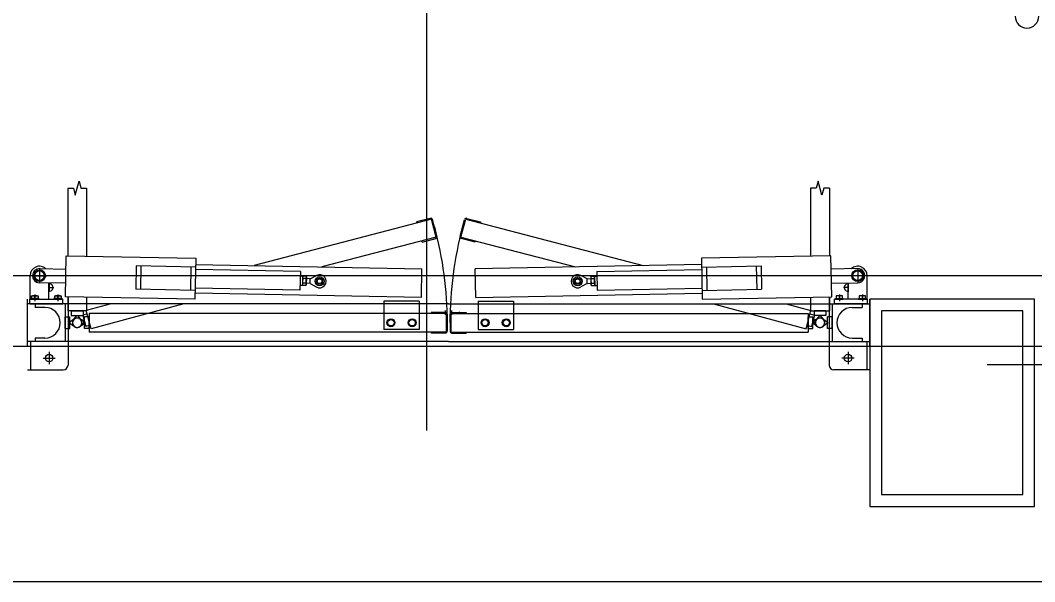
# Model space of a CAD drawing. Extents: x -264205 to -263659, y -1242401 to -1242060.
# Drawn here: x -263876.152 to -263873.997, y -1242087.957 to -1242086.765 of the extents above; entities that cross this region are included whole.
import ezdxf

# ---------------------------------------------------------------- set-up
doc = ezdxf.new("R2010")
doc.units = 0
for name, color, linetype in [('OBRUBNIKY_KOMUNIKACIE_PROJEKT', 7, 'Continuous'), ('OSI_STAVBY_KFA', 7, 'Continuous'), ('RAM_NA_TLAC_12xA4_1-250', 7, 'Continuous'), ('SITUACIA_DSP_2D', 7, 'Continuous')]:
    doc.layers.add(name, color=color, linetype=linetype)

msp = doc.modelspace()

# ---------------------------------------------------------------- linework, layer by layer
at = {"layer": 'OBRUBNIKY_KOMUNIKACIE_PROJEKT'}
msp.add_line((-263894.9678, -1242087.3072), (-263808.9678, -1242087.3072), dxfattribs=at)
at = {"layer": 'OSI_STAVBY_KFA'}
msp.add_line((-263792.6528, -1242087.9572), (-263911.5228, -1242087.9572), dxfattribs=at)
at = {"layer": 'RAM_NA_TLAC_12xA4_1-250'}
msp.add_line((-263875.2898, -1242085.136), (-263875.2898, -1242087.636), dxfattribs=at)
at = {"layer": 'SITUACIA_DSP_2D'}
for p, q in [((-263876.0515, -1242087.1216), (-263876.0515, -1242087.265)), ((-263876.0515, -1242087.1216), (-263876.0395, -1242087.1216)), ((-263876.0395, -1242087.1216), (-263876.0355, -1242087.1366)), ((-263876.0355, -1242087.1366), (-263876.0275, -1242087.1066)), ((-263876.0275, -1242087.1066), (-263876.0235, -1242087.1216)), ((-263876.0235, -1242087.1216), (-263876.0115, -1242087.1216)), ((-263876.0115, -1242087.1216), (-263876.0115, -1242087.2657)), ((-263874.4735, -1242087.1216), (-263874.4735, -1242087.2657)), ((-263874.4615, -1242087.1216), (-263874.4735, -1242087.1216)), ((-263874.4575, -1242087.1066), (-263874.4615, -1242087.1216)), ((-263874.4495, -1242087.1366), (-263874.4575, -1242087.1066)), ((-263874.4455, -1242087.1216), (-263874.4495, -1242087.1366)), ((-263874.4335, -1242087.1216), (-263874.4455, -1242087.1216)), ((-263874.4335, -1242087.1216), (-263874.4335, -1242087.265)), ((-263875.279, -1242087.187), (-263875.6556, -1242087.2858)), ((-263875.2814, -1242087.1856), (-263875.3104, -1242087.1933)), ((-263875.2686, -1242087.2256), (-263875.279, -1242087.187)), ((-263875.2164, -1242087.2256), (-263875.2061, -1242087.187)), ((-263875.2061, -1242087.187), (-263874.8294, -1242087.2858)), ((-263875.2036, -1242087.1856), (-263875.1746, -1242087.1933)), ((-263875.3104, -1242087.1933), (-263875.3099, -1242087.1953)), ((-263875.2672, -1242087.2232), (-263875.2765, -1242087.1884)), ((-263875.2178, -1242087.2232), (-263875.2085, -1242087.1884)), ((-263875.1746, -1242087.1933), (-263875.1751, -1242087.1953)), ((-263875.2686, -1242087.2256), (-263875.5117, -1242087.2887)), ((-263875.299, -1242087.2358), (-263875.27, -1242087.2281)), ((-263875.2164, -1242087.2256), (-263874.9733, -1242087.2887)), ((-263875.186, -1242087.2358), (-263875.215, -1242087.2281)), ((-263875.2995, -1242087.2339), (-263875.299, -1242087.2358)), ((-263875.1855, -1242087.2339), (-263875.186, -1242087.2358)), ((-263876.0564, -1242087.3519), (-263876.0547, -1242087.2649)), ((-263876.0547, -1242087.2649), (-263875.7797, -1242087.2704)), ((-263875.7797, -1242087.2704), (-263875.7814, -1242087.3573)), ((-263874.4304, -1242087.2649), (-263874.7053, -1242087.2704)), ((-263874.7053, -1242087.2704), (-263874.7036, -1242087.3573)), ((-263874.4286, -1242087.3519), (-263874.4304, -1242087.2649)), ((-263876.1115, -1242087.2917), (-263876.1115, -1242087.3229)), ((-263876.1112, -1242087.2923), (-263876.0552, -1242087.2934)), ((-263875.9061, -1242087.2864), (-263875.9071, -1242087.3363)), ((-263875.7801, -1242087.2889), (-263875.9061, -1242087.2864)), ((-263875.8961, -1242087.2865), (-263875.8971, -1242087.3365)), ((-263875.7901, -1242087.2887), (-263875.7911, -1242087.3386)), ((-263875.5574, -1242087.2983), (-263875.7802, -1242087.2939)), ((-263875.78, -1242087.2834), (-263875.2991, -1242087.2929)), ((-263875.3003, -1242087.3539), (-263875.2991, -1242087.2929)), ((-263874.7051, -1242087.2834), (-263875.186, -1242087.2929)), ((-263875.1848, -1242087.3539), (-263875.186, -1242087.2929)), ((-263874.9276, -1242087.2983), (-263874.7048, -1242087.2939)), ((-263874.7049, -1242087.2889), (-263874.5789, -1242087.2864)), ((-263874.6949, -1242087.2887), (-263874.6939, -1242087.3386)), ((-263874.5889, -1242087.2865), (-263874.5879, -1242087.3365)), ((-263874.5789, -1242087.2864), (-263874.5779, -1242087.3363)), ((-263874.3738, -1242087.2923), (-263874.4298, -1242087.2934)), ((-263874.3735, -1242087.2917), (-263874.3735, -1242087.3229)), ((-263894.9678, -1242087.3072), (-263808.9678, -1242087.3072)), ((-263876.1315, -1242087.3573), (-263876.1315, -1242087.3073)), ((-263876.1271, -1242087.3073), (-263876.0959, -1242087.3073)), ((-263876.1115, -1242087.2955), (-263876.1217, -1242087.3014)), ((-263876.1217, -1242087.3014), (-263876.1217, -1242087.3132)), ((-263876.1217, -1242087.3132), (-263876.1115, -1242087.319)), ((-263876.1013, -1242087.3014), (-263876.1115, -1242087.2955)), ((-263876.1115, -1242087.319), (-263876.1013, -1242087.3132)), ((-263876.1013, -1242087.3132), (-263876.1013, -1242087.3014)), ((-263875.5574, -1242087.2983), (-263875.5582, -1242087.3383)), ((-263875.5526, -1242087.3084), (-263875.5576, -1242087.3083)), ((-263875.5526, -1242087.3084), (-263875.553, -1242087.3284)), ((-263875.5526, -1242087.3099), (-263875.553, -1242087.3269)), ((-263875.5526, -1242087.3099), (-263875.5518, -1242087.3086)), ((-263875.5455, -1242087.3136), (-263875.5519, -1242087.3135)), ((-263875.5454, -1242087.3087), (-263875.5518, -1242087.3086)), ((-263875.5446, -1242087.3101), (-263875.5454, -1242087.3087)), ((-263875.5446, -1242087.3101), (-263875.545, -1242087.327)), ((-263875.5365, -1242087.3137), (-263875.5447, -1242087.3135)), ((-263875.5367, -1242087.3237), (-263875.5365, -1242087.3137)), ((-263875.5365, -1242087.3137), (-263875.5231, -1242087.3067)), ((-263874.9485, -1242087.3137), (-263874.9619, -1242087.3067)), ((-263874.9485, -1242087.3137), (-263874.9403, -1242087.3135)), ((-263874.9483, -1242087.3237), (-263874.9485, -1242087.3137)), ((-263874.9404, -1242087.3101), (-263874.9397, -1242087.3087)), ((-263874.9404, -1242087.3101), (-263874.9401, -1242087.327)), ((-263874.9397, -1242087.3087), (-263874.9332, -1242087.3086)), ((-263874.9396, -1242087.3136), (-263874.9331, -1242087.3135)), ((-263874.9324, -1242087.3099), (-263874.9332, -1242087.3086)), ((-263874.9324, -1242087.3084), (-263874.9274, -1242087.3083)), ((-263874.9324, -1242087.3084), (-263874.932, -1242087.3284)), ((-263874.9324, -1242087.3099), (-263874.9321, -1242087.3269)), ((-263874.9276, -1242087.2983), (-263874.9268, -1242087.3383)), ((-263874.3579, -1242087.3073), (-263874.3891, -1242087.3073)), ((-263874.3837, -1242087.3014), (-263874.3735, -1242087.2955)), ((-263874.3837, -1242087.3132), (-263874.3837, -1242087.3014)), ((-263874.3735, -1242087.319), (-263874.3837, -1242087.3132)), ((-263874.3735, -1242087.2955), (-263874.3633, -1242087.3014)), ((-263874.3633, -1242087.3132), (-263874.3735, -1242087.319)), ((-263874.3633, -1242087.3014), (-263874.3633, -1242087.3132)), ((-263874.3535, -1242087.3573), (-263874.3535, -1242087.3073)), ((-263876.0558, -1242087.3234), (-263876.1118, -1242087.3223)), ((-263876.0915, -1242087.3573), (-263876.0915, -1242087.3227)), ((-263876.0915, -1242087.3323), (-263876.0814, -1242087.3323)), ((-263876.091, -1242087.3227), (-263876.091, -1242087.3419)), ((-263875.7811, -1242087.3388), (-263875.9071, -1242087.3363)), ((-263875.5582, -1242087.3383), (-263875.781, -1242087.3338)), ((-263875.553, -1242087.3284), (-263875.558, -1242087.3283)), ((-263875.553, -1242087.3269), (-263875.5522, -1242087.3282)), ((-263875.5457, -1242087.3283), (-263875.5522, -1242087.3282)), ((-263875.5456, -1242087.3234), (-263875.5521, -1242087.3233)), ((-263875.545, -1242087.327), (-263875.5457, -1242087.3283)), ((-263875.5367, -1242087.3237), (-263875.5449, -1242087.3235)), ((-263875.5367, -1242087.3237), (-263875.5236, -1242087.3312)), ((-263874.9483, -1242087.3237), (-263874.9614, -1242087.3312)), ((-263874.9483, -1242087.3237), (-263874.9401, -1242087.3235)), ((-263874.9401, -1242087.327), (-263874.9393, -1242087.3283)), ((-263874.9394, -1242087.3234), (-263874.9329, -1242087.3233)), ((-263874.9393, -1242087.3283), (-263874.9328, -1242087.3282)), ((-263874.9321, -1242087.3269), (-263874.9328, -1242087.3282)), ((-263874.932, -1242087.3284), (-263874.927, -1242087.3283)), ((-263874.9268, -1242087.3383), (-263874.704, -1242087.3338)), ((-263874.7039, -1242087.3388), (-263874.5779, -1242087.3363)), ((-263874.4292, -1242087.3234), (-263874.3732, -1242087.3223)), ((-263874.3935, -1242087.3323), (-263874.4036, -1242087.3323)), ((-263874.394, -1242087.3227), (-263874.394, -1242087.3419)), ((-263874.3935, -1242087.3573), (-263874.3935, -1242087.3227)), ((-263876.137, -1242087.4573), (-263876.137, -1242087.3573)), ((-263876.132, -1242087.3673), (-263876.132, -1242087.3573)), ((-263876.132, -1242087.3573), (-263876.062, -1242087.3573)), ((-263876.1131, -1242087.3555), (-263876.1299, -1242087.3555)), ((-263876.1299, -1242087.3555), (-263876.1299, -1242087.3573)), ((-263876.1131, -1242087.3573), (-263876.1299, -1242087.3573)), ((-263876.1283, -1242087.35), (-263876.1147, -1242087.35)), ((-263876.1283, -1242087.3555), (-263876.1283, -1242087.35)), ((-263876.1147, -1242087.3555), (-263876.1283, -1242087.3555)), ((-263876.1215, -1242087.3474), (-263876.1215, -1242087.3618)), ((-263876.1215, -1242087.3555), (-263876.1215, -1242087.3509)), ((-263876.1147, -1242087.35), (-263876.1147, -1242087.3555)), ((-263876.1131, -1242087.3555), (-263876.1131, -1242087.3573)), ((-263876.0641, -1242087.3555), (-263876.0809, -1242087.3555)), ((-263876.0809, -1242087.3555), (-263876.0809, -1242087.3573)), ((-263876.0641, -1242087.3573), (-263876.0809, -1242087.3573)), ((-263876.0793, -1242087.35), (-263876.0657, -1242087.35)), ((-263876.0793, -1242087.3555), (-263876.0793, -1242087.35)), ((-263876.0657, -1242087.3555), (-263876.0793, -1242087.3555)), ((-263876.0725, -1242087.3474), (-263876.0725, -1242087.3618)), ((-263876.0725, -1242087.3555), (-263876.0725, -1242087.3509)), ((-263876.0657, -1242087.35), (-263876.0657, -1242087.3555)), ((-263876.0641, -1242087.3555), (-263876.0641, -1242087.3573)), ((-263876.062, -1242087.3673), (-263876.062, -1242087.3573)), ((-263875.7814, -1242087.3573), (-263876.0564, -1242087.3519)), ((-263876.0515, -1242087.352), (-263876.0515, -1242087.3818)), ((-263876.051, -1242087.352), (-263876.051, -1242087.3673)), ((-263876.0115, -1242087.3528), (-263876.0115, -1242087.3818)), ((-263875.3003, -1242087.3539), (-263875.7812, -1242087.3443)), ((-263875.1848, -1242087.3539), (-263874.7038, -1242087.3443)), ((-263874.7036, -1242087.3573), (-263874.4286, -1242087.3519)), ((-263874.4735, -1242087.3528), (-263874.4735, -1242087.3818)), ((-263874.434, -1242087.352), (-263874.434, -1242087.3673)), ((-263874.4335, -1242087.352), (-263874.4335, -1242087.3818)), ((-263874.423, -1242087.3673), (-263874.423, -1242087.3573)), ((-263874.353, -1242087.3573), (-263874.423, -1242087.3573)), ((-263874.4209, -1242087.3555), (-263874.4041, -1242087.3555)), ((-263874.4209, -1242087.3555), (-263874.4209, -1242087.3573)), ((-263874.4209, -1242087.3573), (-263874.4041, -1242087.3573)), ((-263874.4057, -1242087.35), (-263874.4193, -1242087.35)), ((-263874.4193, -1242087.35), (-263874.4193, -1242087.3555)), ((-263874.4193, -1242087.3555), (-263874.4057, -1242087.3555)), ((-263874.4125, -1242087.3474), (-263874.4125, -1242087.3618)), ((-263874.4125, -1242087.3555), (-263874.4125, -1242087.3509)), ((-263874.4057, -1242087.3555), (-263874.4057, -1242087.35)), ((-263874.4041, -1242087.3555), (-263874.4041, -1242087.3573)), ((-263874.3719, -1242087.3555), (-263874.3551, -1242087.3555)), ((-263874.3719, -1242087.3555), (-263874.3719, -1242087.3573)), ((-263874.3719, -1242087.3573), (-263874.3551, -1242087.3573)), ((-263874.3567, -1242087.35), (-263874.3703, -1242087.35)), ((-263874.3703, -1242087.35), (-263874.3703, -1242087.3555)), ((-263874.3703, -1242087.3555), (-263874.3567, -1242087.3555)), ((-263874.3635, -1242087.3474), (-263874.3635, -1242087.3618)), ((-263874.3635, -1242087.3555), (-263874.3635, -1242087.3509)), ((-263874.3567, -1242087.3555), (-263874.3567, -1242087.35)), ((-263874.3551, -1242087.3555), (-263874.3551, -1242087.3573)), ((-263874.353, -1242087.3673), (-263874.353, -1242087.3573)), ((-263874.348, -1242087.4573), (-263874.348, -1242087.3573)), ((-263873.998, -1242087.3573), (-263874.348, -1242087.3573)), ((-263874.348, -1242087.3573), (-263874.348, -1242087.7973)), ((-263873.998, -1242087.7973), (-263873.998, -1242087.3573)), ((-263875.2425, -1242087.3673), (-263876.137, -1242087.3673)), ((-263876.132, -1242087.3673), (-263876.062, -1242087.3673)), ((-263876.121, -1242087.3673), (-263876.121, -1242087.3748)), ((-263876.1, -1242087.3748), (-263876.121, -1242087.3748)), ((-263876.057, -1242087.3673), (-263876.057, -1242087.4473)), ((-263876.051, -1242087.3673), (-263876.051, -1242087.4473)), ((-263875.9595, -1242087.3673), (-263876.0121, -1242087.3813)), ((-263876.0017, -1242087.42), (-263876.0121, -1242087.3813)), ((-263875.805, -1242087.3673), (-263876.0017, -1242087.42)), ((-263875.38, -1242087.3613), (-263875.38, -1242087.3673)), ((-263875.305, -1242087.3613), (-263875.38, -1242087.3613)), ((-263875.38, -1242087.3673), (-263875.38, -1242087.4213)), ((-263875.305, -1242087.3613), (-263875.305, -1242087.3673)), ((-263875.305, -1242087.3673), (-263875.305, -1242087.4213)), ((-263875.2493, -1242087.3903), (-263875.2493, -1242087.3813)), ((-263875.2425, -1242087.3673), (-263874.348, -1242087.3673)), ((-263875.2357, -1242087.3903), (-263875.2357, -1242087.3813)), ((-263875.18, -1242087.3613), (-263875.18, -1242087.3673)), ((-263875.18, -1242087.3613), (-263875.105, -1242087.3613)), ((-263875.18, -1242087.3673), (-263875.18, -1242087.4213)), ((-263875.105, -1242087.3613), (-263875.105, -1242087.3673)), ((-263875.105, -1242087.3673), (-263875.105, -1242087.4213)), ((-263874.6801, -1242087.3673), (-263874.4833, -1242087.42)), ((-263874.5255, -1242087.3673), (-263874.473, -1242087.3813)), ((-263874.4833, -1242087.42), (-263874.473, -1242087.3813)), ((-263874.434, -1242087.3673), (-263874.434, -1242087.4473)), ((-263874.428, -1242087.3673), (-263874.428, -1242087.4473)), ((-263874.353, -1242087.3673), (-263874.423, -1242087.3673)), ((-263874.385, -1242087.3748), (-263874.364, -1242087.3748)), ((-263874.364, -1242087.3673), (-263874.364, -1242087.3748)), ((-263876.057, -1242087.3948), (-263876.047, -1242087.3948)), ((-263876.057, -1242087.4198), (-263876.057, -1242087.3948)), ((-263876.0115, -1242087.3818), (-263876.0515, -1242087.3818)), ((-263876.047, -1242087.4198), (-263876.047, -1242087.3948)), ((-263876.0374, -1242087.3992), (-263876.047, -1242087.4063)), ((-263876.044, -1242087.3818), (-263876.019, -1242087.3818)), ((-263876.044, -1242087.3818), (-263876.044, -1242087.3918)), ((-263876.044, -1242087.3918), (-263876.019, -1242087.3918)), ((-263876.0396, -1242087.4013), (-263876.0325, -1242087.3918)), ((-263876.0325, -1242087.3918), (-263876.0305, -1242087.3918)), ((-263876.0305, -1242087.3918), (-263876.0235, -1242087.4013)), ((-263876.0279, -1242087.398), (-263876.0168, -1242087.4023)), ((-263876.016, -1242087.4063), (-263876.0256, -1242087.3992)), ((-263876.0101, -1242087.3886), (-263876.0198, -1242087.3912)), ((-263876.0198, -1242087.3912), (-263876.0133, -1242087.4153)), ((-263876.019, -1242087.3818), (-263876.019, -1242087.3918)), ((-263876.0168, -1242087.4023), (-263876.0163, -1242087.4042)), ((-263876.006, -1242087.3948), (-263876.016, -1242087.3948)), ((-263876.016, -1242087.4198), (-263876.016, -1242087.3948)), ((-263875.2475, -1242087.3873), (-263876.006, -1242087.3873)), ((-263876.006, -1242087.3873), (-263876.006, -1242087.4273)), ((-263876.006, -1242087.4198), (-263876.006, -1242087.3948)), ((-263875.3729, -1242087.4073), (-263875.3689, -1242087.4005)), ((-263875.3689, -1242087.4005), (-263875.3611, -1242087.4005)), ((-263875.3611, -1242087.4005), (-263875.3572, -1242087.4073)), ((-263875.3279, -1242087.4073), (-263875.3239, -1242087.4005)), ((-263875.3239, -1242087.4005), (-263875.3161, -1242087.4005)), ((-263875.3161, -1242087.4005), (-263875.3122, -1242087.4073)), ((-263875.2495, -1242087.3853), (-263875.2795, -1242087.3853)), ((-263875.2795, -1242087.3853), (-263875.2795, -1242087.3873)), ((-263875.2646, -1242087.3843), (-263875.2646, -1242087.3873)), ((-263875.2475, -1242087.3873), (-263875.2475, -1242087.4273)), ((-263875.2455, -1242087.3893), (-263875.2455, -1242087.4253)), ((-263875.2395, -1242087.3893), (-263875.2395, -1242087.4253)), ((-263875.2375, -1242087.3873), (-263874.479, -1242087.3873)), ((-263875.2375, -1242087.3873), (-263875.2375, -1242087.4273)), ((-263875.2355, -1242087.3853), (-263875.2055, -1242087.3853)), ((-263875.2204, -1242087.3843), (-263875.2204, -1242087.3873)), ((-263875.2055, -1242087.3853), (-263875.2055, -1242087.3873)), ((-263875.1689, -1242087.4005), (-263875.1729, -1242087.4073)), ((-263875.1611, -1242087.4005), (-263875.1689, -1242087.4005)), ((-263875.1572, -1242087.4073), (-263875.1611, -1242087.4005)), ((-263875.1239, -1242087.4005), (-263875.1279, -1242087.4073)), ((-263875.1161, -1242087.4005), (-263875.1239, -1242087.4005)), ((-263875.1122, -1242087.4073), (-263875.1161, -1242087.4005)), ((-263874.479, -1242087.3873), (-263874.479, -1242087.4273)), ((-263874.479, -1242087.3948), (-263874.469, -1242087.3948)), ((-263874.479, -1242087.4198), (-263874.479, -1242087.3948)), ((-263874.4749, -1242087.3886), (-263874.4652, -1242087.3912)), ((-263874.4735, -1242087.3818), (-263874.4335, -1242087.3818)), ((-263874.4652, -1242087.3912), (-263874.4717, -1242087.4153)), ((-263874.469, -1242087.4198), (-263874.469, -1242087.3948)), ((-263874.469, -1242087.4063), (-263874.4594, -1242087.3992)), ((-263874.4682, -1242087.4023), (-263874.4687, -1242087.4042)), ((-263874.4572, -1242087.398), (-263874.4682, -1242087.4023)), ((-263874.441, -1242087.3818), (-263874.466, -1242087.3818)), ((-263874.466, -1242087.3818), (-263874.466, -1242087.3918)), ((-263874.441, -1242087.3918), (-263874.466, -1242087.3918)), ((-263874.4545, -1242087.3918), (-263874.4616, -1242087.4013)), ((-263874.4525, -1242087.3918), (-263874.4545, -1242087.3918)), ((-263874.4455, -1242087.4013), (-263874.4525, -1242087.3918)), ((-263874.4476, -1242087.3992), (-263874.438, -1242087.4063)), ((-263874.441, -1242087.3818), (-263874.441, -1242087.3918)), ((-263874.428, -1242087.3948), (-263874.438, -1242087.3948)), ((-263874.438, -1242087.4198), (-263874.438, -1242087.3948)), ((-263874.428, -1242087.4198), (-263874.428, -1242087.3948)), ((-263874.023, -1242087.3823), (-263874.323, -1242087.3823)), ((-263874.323, -1242087.3823), (-263874.323, -1242087.7723)), ((-263874.023, -1242087.7723), (-263874.023, -1242087.3823)), ((-263876.057, -1242087.4198), (-263876.047, -1242087.4198)), ((-263876.047, -1242087.4063), (-263876.047, -1242087.4083)), ((-263876.047, -1242087.4083), (-263876.0374, -1242087.4153)), ((-263876.0256, -1242087.4153), (-263876.016, -1242087.4083)), ((-263876.0163, -1242087.4042), (-263876.0237, -1242087.4135)), ((-263876.016, -1242087.4083), (-263876.016, -1242087.4063)), ((-263876.006, -1242087.4198), (-263876.016, -1242087.4198)), ((-263876.0036, -1242087.4127), (-263876.0133, -1242087.4153)), ((-263875.305, -1242087.4213), (-263875.38, -1242087.4213)), ((-263875.3689, -1242087.4141), (-263875.3729, -1242087.4073)), ((-263875.3611, -1242087.4141), (-263875.3689, -1242087.4141)), ((-263875.3572, -1242087.4073), (-263875.3611, -1242087.4141)), ((-263875.3239, -1242087.4141), (-263875.3279, -1242087.4073)), ((-263875.3161, -1242087.4141), (-263875.3239, -1242087.4141)), ((-263875.3122, -1242087.4073), (-263875.3161, -1242087.4141)), ((-263875.18, -1242087.4213), (-263875.105, -1242087.4213)), ((-263875.1729, -1242087.4073), (-263875.1689, -1242087.4141)), ((-263875.1689, -1242087.4141), (-263875.1611, -1242087.4141)), ((-263875.1611, -1242087.4141), (-263875.1572, -1242087.4073)), ((-263875.1279, -1242087.4073), (-263875.1239, -1242087.4141)), ((-263875.1239, -1242087.4141), (-263875.1161, -1242087.4141)), ((-263875.1161, -1242087.4141), (-263875.1122, -1242087.4073)), ((-263874.4814, -1242087.4127), (-263874.4717, -1242087.4153)), ((-263874.479, -1242087.4198), (-263874.469, -1242087.4198)), ((-263874.469, -1242087.4083), (-263874.469, -1242087.4063)), ((-263874.4594, -1242087.4153), (-263874.469, -1242087.4083)), ((-263874.4687, -1242087.4042), (-263874.4613, -1242087.4135)), ((-263874.438, -1242087.4083), (-263874.4476, -1242087.4153)), ((-263874.438, -1242087.4063), (-263874.438, -1242087.4083)), ((-263874.428, -1242087.4198), (-263874.438, -1242087.4198)), ((-263876.1, -1242087.4398), (-263876.121, -1242087.4398)), ((-263876.121, -1242087.4398), (-263876.121, -1242087.4473)), ((-263875.2475, -1242087.4273), (-263876.006, -1242087.4273)), ((-263875.2795, -1242087.4273), (-263875.2795, -1242087.4293)), ((-263875.2495, -1242087.4293), (-263875.2795, -1242087.4293)), ((-263875.2375, -1242087.4273), (-263874.479, -1242087.4273)), ((-263875.2355, -1242087.4293), (-263875.2055, -1242087.4293)), ((-263875.2055, -1242087.4273), (-263875.2055, -1242087.4293)), ((-263874.385, -1242087.4398), (-263874.364, -1242087.4398)), ((-263874.364, -1242087.4398), (-263874.364, -1242087.4473)), ((-263894.5809, -1242087.4572), (-263809.3546, -1242087.4572)), ((-263875.2425, -1242087.4473), (-263876.137, -1242087.4473)), ((-263876.131, -1242087.4473), (-263876.131, -1242087.5073)), ((-263876.051, -1242087.4473), (-263876.051, -1242087.4973)), ((-263875.2425, -1242087.4473), (-263874.348, -1242087.4473)), ((-263874.434, -1242087.4473), (-263874.434, -1242087.4973)), ((-263874.354, -1242087.4473), (-263874.354, -1242087.5073)), ((-263876.104, -1242087.4823), (-263876.078, -1242087.4823)), ((-263876.091, -1242087.4693), (-263876.091, -1242087.4953)), ((-263874.381, -1242087.4823), (-263874.407, -1242087.4823)), ((-263874.394, -1242087.4693), (-263874.394, -1242087.4953)), ((-263876.137, -1242087.5073), (-263876.061, -1242087.5073)), ((-263874.348, -1242087.5073), (-263874.424, -1242087.5073)), ((-263873.9019, -1242087.4964), (-263874.0985, -1242087.4964)), ((-263874.323, -1242087.7723), (-263874.023, -1242087.7723)), ((-263874.348, -1242087.7973), (-263873.998, -1242087.7973))]:
    msp.add_line(p, q, dxfattribs=at)
for centre, radius in [((-263876.1115, -1242087.3073), 0.0126), ((-263874.3735, -1242087.3073), 0.0126), ((-263876.1115, -1242087.3073), 0.0102), ((-263875.5166, -1242087.3191), 0.00952), ((-263875.5166, -1242087.3191), 0.00645), ((-263875.5166, -1242087.3191), 0.005), ((-263874.9684, -1242087.3191), 0.00952), ((-263874.9684, -1242087.3191), 0.00645), ((-263874.9684, -1242087.3191), 0.005), ((-263874.3735, -1242087.3073), 0.0102), ((-263875.365, -1242087.4073), 0.0084), ((-263875.365, -1242087.4073), 0.0068), ((-263875.32, -1242087.4073), 0.0084), ((-263875.32, -1242087.4073), 0.0068), ((-263875.165, -1242087.4073), 0.0084), ((-263875.165, -1242087.4073), 0.0068), ((-263875.12, -1242087.4073), 0.0084), ((-263875.12, -1242087.4073), 0.0068), ((-263876.091, -1242087.4823), 0.008), ((-263874.394, -1242087.4823), 0.008)]:
    msp.add_circle(centre, radius, dxfattribs=at)
for centre, radius, start, end in [((-263874.0139, -1242086.7564), 0.025, 180, 0), ((-263875.2804, -1242087.1894), 0.004, 15, 105), ((-263875.2046, -1242087.1894), 0.004, 75, 165), ((-263876.0315, -1242087.4073), 0.7862, 0, 15), ((-263874.4535, -1242087.4073), 0.7862, 165, 180), ((-263875.2711, -1242087.2242), 0.004, 285, 15), ((-263875.214, -1242087.2242), 0.004, 165, 255), ((-263876.1115, -1242087.3073), 0.02, 47.4504, 180), ((-263876.1115, -1242087.3073), 0.015, 88.86, 268.86), ((-263874.3735, -1242087.3073), 0.02, 0, 132.5496), ((-263874.3735, -1242087.3073), 0.015, 271.14, 91.14), ((-263875.5366, -1242087.3187), 0.0161, 161.1601, 196.5599), ((-263875.5483, -1242087.3111), 0.00432, 144.2666, 213.4534), ((-263875.5519, -1242087.3135), 0.0001, 268.86, 338.0468), ((-263875.5609, -1242087.3182), 0.0161, 341.1601, 16.5599), ((-263875.549, -1242087.3111), 0.00432, 324.2666, 33.4534), ((-263875.5455, -1242087.3136), 0.0001, 199.6732, 268.86), ((-263875.5166, -1242087.3191), 0.014, 240.1229, 117.5971), ((-263874.9684, -1242087.3191), 0.014, 62.4029, 299.8771), ((-263874.9361, -1242087.3111), 0.00432, 146.5466, 215.7334), ((-263874.9241, -1242087.3182), 0.0161, 163.4401, 198.8399), ((-263874.9396, -1242087.3136), 0.0001, 271.14, 340.3268), ((-263874.9367, -1242087.3111), 0.00432, 326.5466, 35.7334), ((-263874.9331, -1242087.3135), 0.0001, 201.9532, 271.14), ((-263874.9484, -1242087.3187), 0.0161, 343.4401, 18.8399), ((-263876.091, -1242087.3323), 0.008, 266.4167, 93.5833), ((-263875.5486, -1242087.3258), 0.00432, 144.2666, 213.4534), ((-263875.5493, -1242087.3258), 0.00432, 324.2666, 33.4534), ((-263874.9358, -1242087.3258), 0.00432, 146.5466, 215.7334), ((-263874.9364, -1242087.3258), 0.00432, 326.5466, 35.7334), ((-263874.394, -1242087.3323), 0.008, 86.4167, 273.5833), ((-263876.1249, -1242087.3568), 0.0068, 60, 120), ((-263876.1181, -1242087.3568), 0.0068, 60, 120), ((-263876.0759, -1242087.3568), 0.0068, 60, 120), ((-263876.0691, -1242087.3568), 0.0068, 60, 120), ((-263874.4159, -1242087.3568), 0.0068, 60, 120), ((-263874.4091, -1242087.3568), 0.0068, 60, 120), ((-263874.3669, -1242087.3568), 0.0068, 60, 120), ((-263874.3601, -1242087.3568), 0.0068, 60, 120), ((-263876.1, -1242087.4073), 0.0325, 270, 90), ((-263874.385, -1242087.4073), 0.0325, 90, 270), ((-263876.0315, -1242087.4073), 0.01, 53.6139, 306.3861), ((-263876.0315, -1242087.4073), 0.01, 68.6139, 321.3861), ((-263876.0315, -1242087.4073), 0.01, 143.6139, 36.3861), ((-263876.0315, -1242087.4073), 0.01, 233.6139, 126.3861), ((-263875.2495, -1242087.3893), 0.004, 0, 90), ((-263875.2355, -1242087.3893), 0.004, 90, 180), ((-263874.4535, -1242087.4073), 0.01, 53.6139, 306.3861), ((-263874.4535, -1242087.4073), 0.01, 143.6139, 36.3861), ((-263874.4535, -1242087.4073), 0.01, 218.6139, 111.3861), ((-263874.4535, -1242087.4073), 0.01, 233.6139, 126.3861), ((-263875.2495, -1242087.4253), 0.004, 270, 0), ((-263875.2355, -1242087.4253), 0.004, 180, 270), ((-263876.061, -1242087.4973), 0.01, 270, 0), ((-263874.424, -1242087.4973), 0.01, 180, 270)]:
    msp.add_arc(centre, radius, start, end, dxfattribs=at)

doc.saveas('drawing.dxf')
